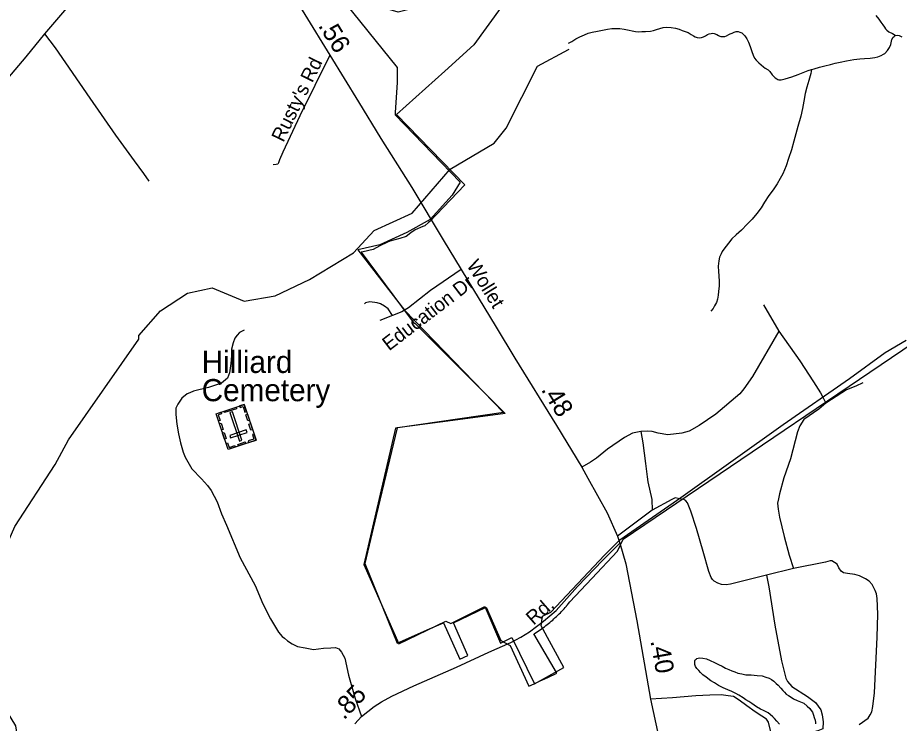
# Model space of a CAD drawing. Extents: x 2220236 to 2384410, y 720751 to 894131.
# Drawn here: x 2328894 to 2334853, y 837260 to 842032 of the extents above; entities that cross this region are included whole.
import ezdxf

# ---------------------------------------------------------------- set-up
doc = ezdxf.new("R2010")
doc.units = 0
doc.layers.add('Default', color=7, linetype='Continuous')

msp = doc.modelspace()

# ---------------------------------------------------------------- linework, layer by layer
at = {"layer": 'Default'}
for p, q in [((2331193.5, 840462.7), (2331508.2, 840054.2)), ((2333935, 840089.3), (2334037.1, 839912.6)), ((2331428.3, 840017), (2331340.8, 839984)), ((2333183, 838702.3), (2332948.1, 838525.9)), ((2334138.3, 838308.2), (2333954.9, 838262.1))]:
    msp.add_line(p, q, dxfattribs=at)
for points in [[(2330064.7, 843103), (2330020.3, 843046.6), (2329684.4, 842650), (2329588, 842532.3), (2329426.3, 842334.6), (2329075.8, 841921.7), (2328949.4, 841766.6), (2328625.2, 841385.1)], [(2330064.7, 843103), (2330124.8, 843045.9), (2330248.2, 842923.4), (2330321.6, 842843.9), (2330380.7, 842774.5), (2330438.8, 842697), (2330498, 842605.2), (2331004.6, 841778.9), (2331198.3, 841462.6), (2331349.2, 841213.7), (2331557.2, 840883.2), (2331770.3, 840530.2), (2331890.6, 840328.3), (2332128.1, 839938.6), (2332254.5, 839728.4), (2332535.9, 839273.5), (2332707.2, 838991.9), (2332747.9, 838918.4), (2332878.6, 838683.1), (2332948.1, 838525.9), (2332963.2, 838478.8)], [(2334275.1, 842714.3), (2333006.2, 842543.9), (2332693.1, 842505.5), (2332374.5, 842472.5), (2332031.8, 842276.8), (2331785.8, 842148.5), (2331466, 842068.6), (2331062.3, 842189), (2331459.4, 841695.2), (2331459.9, 841592.3), (2331446.2, 841390.1), (2331446, 841375.2), (2331885.6, 840919), (2331830.7, 840831), (2331682.4, 840666.1), (2331523.1, 840578.1), (2331341.8, 840495.7), (2331193.5, 840462.7)], [(2332430.2, 842474.1), (2331976.8, 841847.2), (2331781.5, 841670.9), (2331454.5, 841375.9), (2331915, 840901.2), (2331723, 840697.9), (2331678.5, 840653.1), (2331670.2, 840646.1), (2331646.5, 840624.6), (2331631.8, 840619.4), (2331579.5, 840596.4), (2331551, 840576.6), (2331519.8, 840553.1), (2331477.8, 840538.8), (2331410, 840520.7), (2331388.8, 840510.8), (2331341.2, 840488.9), (2331296, 840464.3), (2331228.8, 840447.4), (2331216.5, 840446.2), (2331488.5, 840079.6), (2331574.2, 839963.9), (2331578.8, 839965.4), (2331709.5, 839834.2), (2331765.5, 839778.1), (2332188.5, 839355.2), (2331835.5, 839307.9), (2331458, 839257.3), (2331317, 838666.4), (2331239.5, 838342), (2331458.2, 837802.9), (2331560.8, 837847.8), (2331660.5, 837891.5), (2331773, 837940.8), (2331882.8, 837694.2), (2331935.5, 837718.3), (2331840.2, 837940.8), (2331943.2, 837989.8), (2332060.5, 838045.5), (2332159, 837820.3), (2332223.5, 837785.9), (2332348, 837511.2), (2332384, 837527.9), (2332435, 837551.6), (2332437.2, 837552.6), (2332476.2, 837570.7), (2332538.8, 837599.7), (2332536, 837604.6), (2332382.5, 837865), (2332384.2, 837866.1), (2332394.5, 837872.5), (2332404.5, 837878.9), (2332414.5, 837885.6), (2332424.5, 837892.3), (2332434.2, 837899.2), (2332436.8, 837901), (2332444, 837906.2), (2332453.8, 837913.3), (2332463.2, 837920.6), (2332472.8, 837927.9), (2332482.2, 837935.4), (2332491.5, 837943.1), (2332492.8, 837944.1), (2332500.5, 837950.8), (2332509.8, 837958.7), (2332518.5, 837966.6), (2332527.5, 837974.8), (2332536.2, 837982.9), (2332545, 837991.2), (2332553.5, 837999.7), (2332561.8, 838008.2), (2332570.2, 838016.9), (2332578.2, 838025.6), (2332586.5, 838034.5), (2332594.5, 838043.5), (2332602.2, 838052.6), (2332603.8, 838054.4), (2332610, 838061.7), (2332617.8, 838071), (2332626, 838081.4), (2332775.2, 838240.2), (2332947.8, 838423.9), (2332985.8, 838505.2), (2335308.5, 840079.6)], [(2332430.2, 842474.1), (2331976.8, 841847.2), (2331781.5, 841670.9), (2331454.5, 841375.9), (2331915, 840901.2), (2331723, 840697.9), (2331678.5, 840653.1), (2331670.2, 840646.1), (2331646.5, 840624.6), (2331631.8, 840619.4), (2331579.5, 840596.4), (2331551, 840576.6), (2331519.8, 840553.1), (2331477.8, 840538.8), (2331410, 840520.7), (2331388.8, 840510.8), (2331341.2, 840488.9), (2331296, 840464.3), (2331228.8, 840447.4), (2331216.5, 840446.2), (2331488.5, 840079.6), (2331574.2, 839963.9), (2331578.8, 839965.4), (2331709.5, 839834.2), (2331765.5, 839778.1), (2332188.5, 839355.2), (2331835.5, 839307.9), (2331458, 839257.3), (2331317, 838666.4), (2331239.5, 838342), (2331458.2, 837802.9), (2331560.8, 837847.8), (2331660.5, 837891.5), (2331773, 837940.8), (2331882.8, 837694.2), (2331935.5, 837718.3), (2331840.2, 837940.8), (2331943.2, 837989.8), (2332060.5, 838045.5), (2332159, 837820.3), (2332223.5, 837785.9), (2332348, 837511.2), (2332384, 837527.9), (2332435, 837551.6), (2332437.2, 837552.6), (2332476.2, 837570.7), (2332538.8, 837599.7), (2332536, 837604.6), (2332382.5, 837865), (2332384.2, 837866.1), (2332394.5, 837872.5), (2332404.5, 837878.9), (2332414.5, 837885.6), (2332424.5, 837892.3), (2332434.2, 837899.2), (2332436.8, 837901), (2332444, 837906.2), (2332453.8, 837913.3), (2332463.2, 837920.6), (2332472.8, 837927.9), (2332482.2, 837935.4), (2332491.5, 837943.1), (2332492.8, 837944.1), (2332500.5, 837950.8), (2332509.8, 837958.7), (2332518.5, 837966.6), (2332527.5, 837974.8), (2332536.2, 837982.9), (2332545, 837991.2), (2332553.5, 837999.7), (2332561.8, 838008.2), (2332570.2, 838016.9), (2332578.2, 838025.6), (2332586.5, 838034.5), (2332594.5, 838043.5), (2332602.2, 838052.6), (2332603.8, 838054.4), (2332610, 838061.7), (2332617.8, 838071), (2332626, 838081.4), (2332775.2, 838240.2), (2332947.8, 838423.9), (2332985.8, 838505.2), (2335308.5, 840079.6)], [(2334694.5, 842045.2), (2334714.8, 842021.4), (2334727.1, 842002.2), (2334741.3, 841982.4), (2334751.5, 841966.4), (2334759.5, 841955.9), (2334767.8, 841946.4), (2334782, 841934.9), (2334806.1, 841925), (2334818.2, 841917.3), (2334827, 841910.4)], [(2332616.2, 841859.4), (2332638.7, 841870.8), (2332666.3, 841887.7), (2332692.3, 841901.9), (2332723.8, 841916.3), (2332750, 841926.2), (2332776.6, 841933.2), (2332813.7, 841941.3), (2332845.6, 841947.6), (2332879.5, 841953.9), (2332910.2, 841957.4), (2332937.4, 841958.5), (2332963.4, 841957.3), (2332993.4, 841953.6), (2333027.8, 841947.5), (2333047.7, 841941.7), (2333069.9, 841937.7), (2333089.6, 841936.2), (2333111.9, 841937.1), (2333137.9, 841937.2), (2333169.9, 841941.1), (2333192, 841946), (2333211.4, 841951.7), (2333233.5, 841958.5), (2333257.5, 841964.4), (2333279.4, 841966.9), (2333311.3, 841965), (2333339.4, 841961.2), (2333365.6, 841954.1), (2333385.6, 841945.7), (2333405.6, 841938.3), (2333426, 841930.3), (2333446.2, 841918.6), (2333462, 841908.8), (2333472.7, 841902.6), (2333486.4, 841897.3), (2333500.3, 841895.6), (2333516.3, 841897.9), (2333528.3, 841901.6), (2333542.1, 841909.4), (2333556.1, 841918.2), (2333568.1, 841922), (2333579.9, 841924.1), (2333591.9, 841926.2), (2333601.8, 841924.3), (2333618.2, 841916.8), (2333630, 841910.7), (2333638.3, 841906.8), (2333646.3, 841904.8), (2333660.1, 841904.4), (2333672.2, 841904.9), (2333684.2, 841909.6), (2333699.9, 841917.5), (2333709.9, 841922.2), (2333723.8, 841927.7), (2333735.7, 841933.7), (2333749.9, 841938.6), (2333763.1, 841937.5), (2333775.7, 841934.7), (2333787.1, 841929.3), (2333795.9, 841923.1), (2333808.3, 841908.8), (2333822.5, 841889), (2333832.6, 841867.1), (2333845.1, 841835.8), (2333855.6, 841803.4), (2333865.8, 841777.6), (2333873.9, 841757.2), (2333884.3, 841743.9), (2333902.4, 841725.6), (2333918.7, 841712.5), (2333934.7, 841698.3), (2333946.8, 841690.6), (2333965, 841678.9), (2333977, 841667.2), (2333993.3, 841644.9), (2334013.5, 841625.1), (2334023.7, 841617.3), (2334031.8, 841612.7), (2334037.7, 841611.3), (2334052.8, 841611.9), (2334081.8, 841618), (2334125.5, 841630.7), (2334169.2, 841647.2), (2334203, 841661.7), (2334237, 841673.6), (2334259.7, 841681.1)], [(2329075.8, 841921.7), (2329147.2, 841827.8), (2329381.6, 841487.1), (2329556, 841236.2), (2329682.4, 841062.7), (2329743.5, 840979.1), (2329780.2, 840926)], [(2334259.7, 841681.1), (2334276.9, 841686.7), (2334312.9, 841697.4), (2334348.6, 841705.4), (2334386.6, 841715.8), (2334418.4, 841724.7), (2334452.9, 841731.7), (2334496.3, 841739.4), (2334546.1, 841748), (2334585.9, 841753.5), (2334618.1, 841754.8), (2334656, 841757.4), (2334686, 841761.9), (2334707.8, 841767.7), (2334729.8, 841775.8), (2334744.9, 841784), (2334753.8, 841789.9), (2334771.4, 841808.7), (2334785.3, 841830.6), (2334795, 841850.7), (2334802.4, 841884.8), (2334810.4, 841898.9), (2334817, 841905.1), (2334822.1, 841909.2), (2334827, 841910.4)], [(2334827, 841910.4), (2334840, 841913.3), (2334850.3, 841911.4), (2334870.4, 841901.4)], [(2328770.9, 836765.8), (2328900.9, 837115.8), (2328881.8, 837243), (2328593.9, 837713.7), (2328591.9, 837946.7), (2328875.9, 838591.7), (2329146.9, 839009.9), (2329236.8, 839177.6), (2329712.9, 839856.8), (2329711.9, 839883), (2329859.9, 840050), (2330041.8, 840168.9), (2330208.9, 840205.3), (2330425.9, 840115.7), (2330633.8, 840150.5), (2330865.9, 840261.7), (2331163.9, 840441.4), (2331303.9, 840591.5), (2331560.8, 840710.3), (2331815.9, 841006.2), (2332113.9, 841182.6), (2332195.9, 841284.4), (2332407.9, 841703.3), (2332616.5, 841817.3)], [(2332616.5, 841817.3), (2332620.2, 841819.3)], [(2331004.6, 841778.9), (2330801.9, 841367.7), (2330686.6, 841121.9), (2330664.1, 841070.9), (2330656, 841050.5), (2330651.6, 841042.2), (2330641.6, 841038), (2330621.7, 841036)], [(2334259.7, 841681.1), (2334253.3, 841653.9), (2334239.8, 841605.8), (2334226.5, 841561.6), (2334216.7, 841519.5), (2334207.4, 841467.3), (2334198.3, 841417.7), (2334186.6, 841365.6), (2334167.5, 841295), (2334152.1, 841245.1), (2334138.7, 841196.9), (2334123.3, 841138.9), (2334104.5, 841079), (2334088.7, 841030.1), (2334065.4, 840975.7), (2334047.6, 840943.8), (2334026.1, 840907.8), (2334000.9, 840867.4), (2333971.2, 840829.1), (2333941.6, 840784.5), (2333918.2, 840746.5), (2333890.5, 840707.6), (2333857, 840669.5), (2333823.6, 840635.3), (2333785.9, 840594.3), (2333750.4, 840564), (2333720.7, 840535.9), (2333696.9, 840507.7), (2333681.3, 840487.3), (2333665.4, 840467), (2333655.6, 840449.5), (2333648, 840435.1), (2333637.1, 840413.3), (2333632.5, 840388.5), (2333628.8, 840350.6), (2333629.3, 840314.5), (2333631.7, 840286.7), (2333634, 840246.8), (2333634.6, 840217.3), (2333630.8, 840181), (2333627.3, 840154.6), (2333623.1, 840128.2), (2333615.8, 840106.5), (2333604, 840082.1), (2333594.2, 840064.6), (2333578.5, 840048.2)], [(2331890.6, 840328.3), (2331683.6, 840187.5), (2331535.7, 840070), (2331490.1, 840041.5), (2331428.3, 840017)], [(2331428.3, 840017), (2331397.8, 840062.6), (2331373.6, 840080.4), (2331345.6, 840096.1), (2331323.5, 840103.8), (2331273.4, 840109.3), (2331245.5, 840103), (2331237.5, 840096.8)], [(2331508.2, 840054.2), (2332178.4, 839361.6), (2331447.8, 839257.1), (2331233.6, 838333.6), (2331469.8, 837797.6), (2331788.4, 837951.5), (2331821.3, 837935.1), (2332052.1, 838050.5), (2332156.4, 837803.1), (2332233.3, 837841.6), (2332387.1, 837528.3), (2332584.9, 837638.2), (2332431.1, 837918.6), (2332442.1, 837984.5), (2332497, 838012), (2332859.5, 838396.8), (2332963.9, 838501.3), (2333375.9, 838787.1), (2334068, 839281.8), (2334514.6, 839591.9), (2334756.3, 839767.8), (2334899.1, 839850.2)], [(2330423.7, 839918.3), (2330393.9, 839903.8), (2330378.2, 839885.8), (2330362.5, 839865.5), (2330350.8, 839833.4), (2330339.2, 839789.3), (2330339.8, 839745.4), (2330334.3, 839693.3), (2330324.9, 839629.3), (2330319.1, 839611.3), (2330311.3, 839595.1), (2330271.7, 839560.7), (2330231.9, 839546.3), (2330184.1, 839531.7), (2330082.5, 839506.7), (2330056.5, 839494.5), (2330038.6, 839488.1), (2330003, 839457.9), (2329975.5, 839417.5), (2329963.7, 839391.4), (2329964.1, 839347.4), (2329970.7, 839283.5), (2329981.4, 839217.7), (2329994.1, 839157.8), (2330012.9, 839094.1), (2330025.3, 839060.2), (2330072, 838980.7), (2330136.8, 838913.5), (2330177.2, 838868), (2330201.6, 838834.1), (2330242.3, 838758.8), (2330271.5, 838677.7), (2330306.1, 838600.2), (2330397.9, 838379.8), (2330498.4, 838191.6), (2330551.7, 838068.4), (2330602.7, 837966.8), (2330656.3, 837876.2), (2330680.6, 837846.3), (2330697.6, 837835.1), (2330718, 837818.8), (2330748.6, 837798.4), (2330785.3, 837780), (2330836.3, 837769.8), (2330893.4, 837759.6), (2330960.6, 837767.8), (2331009.6, 837769.8), (2331042.2, 837773.9), (2331064.6, 837763.7), (2331083, 837741.2), (2331105.4, 837700.4), (2331129.9, 837586.2), (2331174.7, 837427), (2331218.6, 837306.7)], [(2334037.1, 839912.6), (2333860.8, 839604.5), (2333801.8, 839521.8), (2333774.4, 839487.5), (2333612.1, 839351.6), (2333499, 839274.3), (2333431.5, 839235.6), (2333381.6, 839222.9), (2333287.7, 839209.9), (2333223.7, 839223.1), (2333181.4, 839234.5), (2333149.6, 839236), (2333105.6, 839233.6)], [(2334037.1, 839912.6), (2334179.4, 839710.3), (2334273.2, 839569.5), (2334320.1, 839496), (2334334.3, 839470.4), (2334354.8, 839424.6)], [(2334605, 839563.5), (2334559.3, 839541), (2334495.7, 839516.2), (2334354.8, 839424.6)], [(2334354.8, 839424.6), (2334307.4, 839384), (2334208.2, 839314.7), (2334180.7, 839272.4), (2334165.2, 839232.3), (2334117.5, 839047.7), (2334072.9, 838919.2), (2334042.3, 838810.9), (2334036.7, 838778.9), (2334029.1, 838748.8), (2334033.5, 838708.9), (2334042.2, 838653.1), (2334073.7, 838523.5), (2334107.3, 838397.8), (2334138.3, 838308.2)], [(2333105.6, 839233.6), (2333049.7, 839222.9), (2332996.1, 839192.3), (2332881, 839115), (2332805.9, 839054.1), (2332766.2, 839025.7), (2332707.2, 838991.9)], [(2333105.6, 839233.6), (2333118.6, 839157.7), (2333138.1, 839018.1), (2333148.1, 838927.5), (2333153.3, 838892.6), (2333179.5, 838773.9), (2333183, 838702.3)], [(2333954.9, 838262.1), (2333711.7, 838201.1), (2333681.9, 838196.9), (2333649.8, 838198.4), (2333625.8, 838208.2), (2333601.6, 838221.9), (2333589.4, 838231.8), (2333581.3, 838245.6), (2333564.7, 838287.4), (2333527.2, 838422.9), (2333481.2, 838578.3), (2333444, 838695.8), (2333421.3, 838751.5), (2333409.1, 838765.4), (2333397, 838773.1), (2333377, 838776.9), (2333338.3, 838784.3), (2333313.9, 838773.9), (2333183, 838702.3)], [(2331171.7, 837257.7), (2331218.6, 837306.7), (2331303.2, 837374), (2331352.1, 837406.6), (2331423.5, 837443.4), (2331571.3, 837512.7), (2331859.7, 837640.5), (2332078, 837740.7), (2332226.8, 837806), (2332294.1, 837842.7), (2332353.2, 837879.5), (2332446.8, 837951.6), (2332534, 838023.2), (2332677, 838185.5), (2332848, 838363.6), (2332963.2, 838478.8)], [(2332963.2, 838478.8), (2333004.5, 838339.7), (2333078.3, 837953.3), (2333171.7, 837424.4), (2333243.2, 837089.2), (2333283.3, 836883.2), (2333381, 836432.8)], [(2334580.9, 837251.8), (2334642.4, 837294.6), (2334656.1, 837316.7), (2334665.8, 837338.9), (2334673.4, 837373.1), (2334684.4, 837467.2), (2334703.8, 837843.1), (2334707.8, 837999.2), (2334702.7, 838105.2), (2334698.3, 838135), (2334689.9, 838158.9), (2334669.5, 838198.7), (2334649.2, 838220.5), (2334623, 838238.2), (2334582.8, 838257.6), (2334550.8, 838267.3), (2334502.6, 838272.7), (2334474.5, 838278.4), (2334460.4, 838290.2), (2334444.1, 838311.9), (2334431.9, 838335.8), (2334395.6, 838359.4), (2334385.6, 838359.2), (2334353.7, 838350.8), (2334138.3, 838308.2)], [(2333954.9, 838262.1), (2333969.8, 838182.3), (2334011, 837924.8), (2334055.9, 837683.4), (2334085.3, 837565.9), (2334097.6, 837542), (2334126, 837508.4), (2334232.8, 837441.7), (2334285.1, 837400.2), (2334321.8, 837350.7), (2334330.2, 837316.8), (2334336.8, 837271.1), (2334335.4, 837223)], [(2334041.9, 837255.3), (2334023.7, 837274.9), (2334009.5, 837293.3), (2333997.5, 837305), (2333979.3, 837319), (2333965, 837330.9), (2333934.8, 837346.1), (2333914.7, 837355.8), (2333886.5, 837372), (2333856.4, 837393.8), (2333836.2, 837406.7), (2333816, 837419), (2333796.1, 837432.3), (2333767.8, 837449.9), (2333747.6, 837462.2), (2333721.4, 837475.9), (2333693.4, 837487.2), (2333663, 837499.1), (2333630.8, 837516.5), (2333602.8, 837534.4), (2333578.6, 837548.2), (2333546.2, 837571.4), (2333524.1, 837589.2), (2333509.7, 837603.4), (2333497.7, 837617), (2333483.3, 837631.2), (2333475.2, 837644.7), (2333471.1, 837658.6), (2333470.9, 837670.8), (2333471.1, 837682.3), (2333472.8, 837688.9), (2333478.8, 837695), (2333484.9, 837698.6), (2333502.7, 837703.2), (2333524.8, 837700.9), (2333548.7, 837695.3), (2333573, 837685.8), (2333603.2, 837670.6), (2333631.2, 837658.6), (2333655.3, 837647.1), (2333677.6, 837633.3), (2333699.6, 837623.7), (2333719.7, 837615.3), (2333740, 837607.9), (2333760, 837599.9), (2333788.1, 837594.5), (2333815.9, 837589), (2333850.1, 837587.2), (2333892.3, 837584), (2333926.2, 837580.4), (2333950.2, 837572.2), (2333972.5, 837564.9), (2333988.6, 837556.7), (2334004.5, 837544.9), (2334020.9, 837529.1), (2334032.8, 837517.5), (2334051.1, 837497.6), (2334065.5, 837481.7), (2334076.1, 837470.7), (2334087.8, 837458), (2334103.6, 837448.2), (2334121.8, 837436.5), (2334138, 837426.6), (2334162.1, 837415.1), (2334206.5, 837395.6), (2334230.7, 837375.3), (2334246.7, 837359.5), (2334257.1, 837347.8), (2334265.1, 837336.6), (2334273.5, 837316.3), (2334277.4, 837300), (2334283.8, 837280.6), (2334286, 837265.9), (2334285.1, 837256)], [(2334335.4, 837223), (2334301.5, 837210.6), (2334251.7, 837196), (2334200, 837177.4), (2334122.5, 837148.5), (2334040.5, 837132.8), (2334016.1, 837134.6), (2333991.7, 837174.7), (2333967.2, 837269), (2333955, 837288.2), (2333923.6, 837309.2), (2333878.3, 837337.1), (2333822.4, 837379), (2333770.1, 837417.4), (2333731.7, 837441.8), (2333696.8, 837447.1), (2333648, 837452.3), (2333571.2, 837450.6), (2333477, 837447.1), (2333320, 837433.1), (2333171.7, 837424.4)]]:
    msp.add_lwpolyline(points, dxfattribs=at)
for points in [[(2330505, 839175.3), (2330316.2, 839112.3), (2330235.6, 839353.8), (2330424.4, 839416.8)], [(2330267, 839364.3), (2330270.6, 839353.4), (2330249.8, 839346.4), (2330262.6, 839308.1), (2330252, 839304.6), (2330235.6, 839353.8)], [(2330373.5, 839387.8), (2330293, 839360.9), (2330289.4, 839371.7), (2330369.9, 839398.6)], [(2330392.3, 839168.6), (2330410, 839174.5), (2330345.8, 839366.8), (2330328.1, 839360.9)], [(2330393.1, 839406.3), (2330396.7, 839395.4), (2330417.6, 839402.4), (2330430.3, 839364), (2330440.9, 839367.6), (2330424.5, 839416.8)], [(2330446.6, 839350.5), (2330460.3, 839309.4), (2330449.5, 839305.8), (2330435.8, 839346.9)], [(2330269.2, 839288.9), (2330282.9, 839247.8), (2330272.1, 839244.2), (2330258.4, 839285.3)], [(2330444.8, 839226.9), (2330438.8, 839244.6), (2330327.2, 839207.4), (2330333.1, 839189.7)], [(2330467.8, 839286.7), (2330481.6, 839245.6), (2330470.8, 839242), (2330457, 839283.1)], [(2330290.1, 839226.3), (2330303.8, 839185.2), (2330293, 839181.6), (2330279.3, 839222.7)], [(2330491.3, 839216.4), (2330480.5, 839212.8), (2330490.7, 839182.2), (2330452.2, 839169.4), (2330455.8, 839158.9), (2330505, 839175.3)], [(2330302.4, 839153.4), (2330313.1, 839157), (2330323.3, 839126.4), (2330361.8, 839139.3), (2330365.3, 839128.7), (2330316.1, 839112.3)], [(2330434.7, 839151.9), (2330385.6, 839135.5), (2330382, 839146.3), (2330431.1, 839162.7)]]:
    msp.add_lwpolyline(points, close=True, dxfattribs=at)

# ---------------------------------------------------------------- texts
for s, height, rotation, p in [('.56', 125, 301.82227, (2330921.9, 841978)), ("Rusty's Rd", 95, 64.02518, (2330689.5, 841184.1)), ('Wollet', 95, 301.57636, (2331925, 840358.3)), ('Education Dr', 95, 37.41925, (2331403.8, 839775.1)), ('.48', 125, 301.82227, (2332428.1, 839516.6)), ('Rd.', 95, 41.1955, (2332380.3, 837919.7)), ('.40', 125, 280.00718, (2333170, 837818)), ('.85', 125, 46.35006, (2331099.5, 837279.2))]:
    msp.add_text(s, height=height, rotation=rotation, dxfattribs=at).set_placement(p)
for s, p in [('Hilliard', (2330137.6, 839629.2)), ('Cemetery', (2330137.6, 839438.2))]:
    msp.add_text(s, height=150, dxfattribs=at).set_placement(p)

doc.saveas('drawing.dxf')
